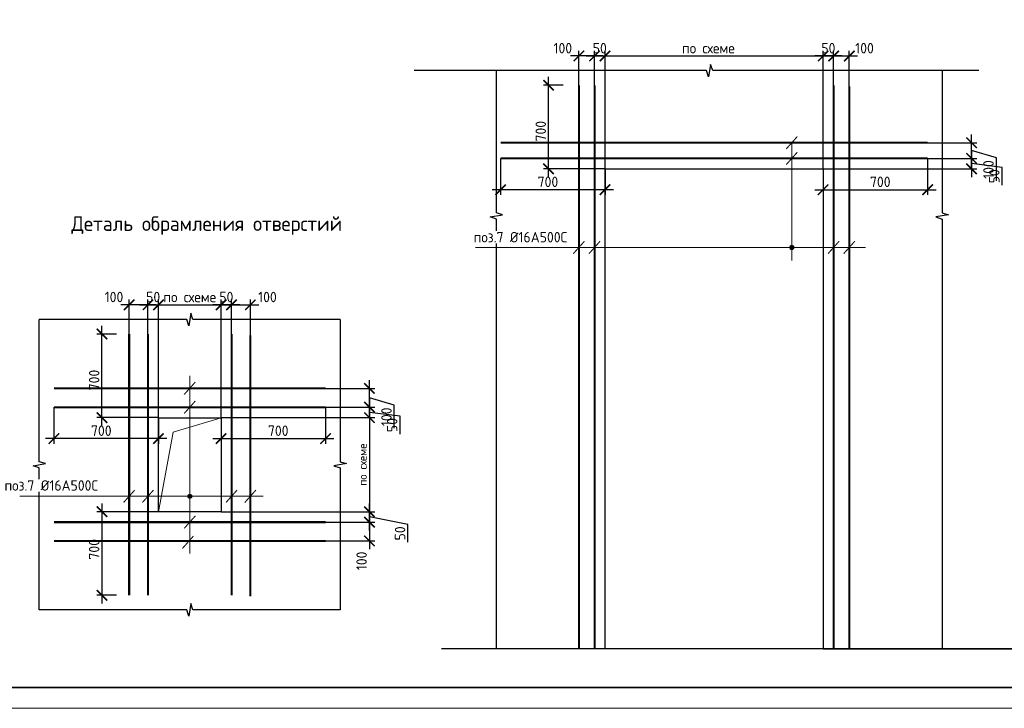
# Model space of a CAD drawing. Header units: millimetres. Extents: x 247266 to 730847, y -636031 to 10052.
# Tile 273 of 330: x 540614 to 564173, y -140219 to -123743. Entities that reach past the tile are written whole.
import ezdxf

# ---------------------------------------------------------------- set-up
doc = ezdxf.new("R2010")
doc.units = ezdxf.units.MM
for name, color, linetype, lineweight in [('Арматура', 7, 'Continuous', 40), ('Выноски', 7, 'Continuous', 20), ('подоснова', 7, 'Continuous', 5), ('размер', 7, 'Continuous', 25), ('СТЕНЫ', 7, 'Continuous', 30), ('ТОНКИЕ', 7, 'Continuous', 9), ('Узлы', 7, 'Continuous', 0)]:
    doc.layers.add(name, color=color, linetype=linetype, lineweight=lineweight)
doc.layers.add('РАЗМЕРЫ', color=7, linetype='Continuous')
doc.layers.add('ТОЛСТЫЕ_ОСНОВНЫЕ', color=7, linetype='Continuous')
doc.styles.add('GOST-2.304_Type-B', font='GOST_Common.ttf')
doc.dimstyles.new('5х', dxfattribs={"dimscale": 100, "dimtxt": 2.5, "dimasz": 2.5, "dimexe": 1.25, "dimexo": 0, "dimtad": 1, "dimdec": 0, "dimlfac": 0.2, "dimtxsty": 'GOST-2.304_Type-B', "dimblk": 'ARCHTICK', "dimcen": 2.5, "dimdle": 2, "dimadec": 0, "dimazin": 2, "dimtfac": 0.75, "dimtdec": 0, "dimtmove": 1, "dimatfit": 3, "dimfxl": 1, "dimtolj": 1, "dimarcsym": 1})

# ---------------------------------------------------------------- blocks, each defined once
blk = doc.blocks.new('*U3682')
at = {"layer": 'ТОЛСТЫЕ_ОСНОВНЫЕ', "lineweight": 35}
blk.add_lwpolyline([(20, 5), (836, 5), (836, 589), (20, 589)], close=True, dxfattribs=at)
at = {"layer": 'ТОНКИЕ'}
blk.add_lwpolyline([(0, 0), (841, 0), (841, 594), (0, 594)], close=True, dxfattribs=at)
blk = doc.blocks.new('_ArchTick')
at = {"color": 0, "linetype": 'ByBlock', "const_width": 0.15}
blk.add_lwpolyline([(-0.5, -0.5), (0.5, 0.5)], dxfattribs=at)
blk = doc.blocks.new('*D1779')
at = {"layer": 'DEFPOINTS', "color": 0, "ltscale": 100}
for p in [(552119, -127061), (554619, -127311), (552119, -127811)]:
    blk.add_point(p, dxfattribs=at)
at = {"layer": 'РАЗМЕРЫ', "color": 0, "linetype": 'Continuous', "lineweight": -2}
for p, q in [((552119, -127061), (552119, -127936)), ((554619, -127311), (554619, -127936)), ((554819, -127811), (551919, -127811))]:
    blk.add_line(p, q, dxfattribs=at)
at = {"layer": 'РАЗМЕРЫ', "color": 0, "lineweight": -2, "ltscale": 100, "xscale": 250, "yscale": 250, "zscale": 250, "rotation": 180}
blk.add_blockref('_ArchTick', (552119, -127811), dxfattribs=at)
at = {"layer": 'РАЗМЕРЫ', "color": 0, "lineweight": -2, "ltscale": 100, "xscale": 250, "yscale": 250, "zscale": 250}
blk.add_blockref('_ArchTick', (554619, -127811), dxfattribs=at)
at = {"layer": 'РАЗМЕРЫ', "color": 0, "lineweight": 0, "ltscale": 100, "insert": (553253, -127623), "char_height": 250, "attachment_point": 5, "style": 'GOST-2.304_Type-B'}
blk.add_mtext('\\A1;700', dxfattribs=at)
blk = doc.blocks.new('*D1780')
at = {"layer": 'DEFPOINTS', "color": 0, "ltscale": 100}
for p in [(562339, -127061), (559839, -127311), (562339, -127811)]:
    blk.add_point(p, dxfattribs=at)
at = {"layer": 'РАЗМЕРЫ', "color": 0, "linetype": 'Continuous', "lineweight": -2}
for p, q in [((562339, -127061), (562339, -127936)), ((559839, -127311), (559839, -127936)), ((559639, -127811), (562539, -127811))]:
    blk.add_line(p, q, dxfattribs=at)
at = {"layer": 'РАЗМЕРЫ', "color": 0, "lineweight": -2, "ltscale": 100, "xscale": 250, "yscale": 250, "zscale": 250, "rotation": 180}
blk.add_blockref('_ArchTick', (559839, -127811), dxfattribs=at)
at = {"layer": 'РАЗМЕРЫ', "color": 0, "lineweight": -2, "ltscale": 100, "xscale": 250, "yscale": 250, "zscale": 250}
blk.add_blockref('_ArchTick', (562339, -127811), dxfattribs=at)
at = {"layer": 'РАЗМЕРЫ', "color": 0, "lineweight": 0, "ltscale": 100, "insert": (561205, -127623), "char_height": 250, "attachment_point": 5, "style": 'GOST-2.304_Type-B'}
blk.add_mtext('\\A1;700', dxfattribs=at)
blk = doc.blocks.new('*D1781')
at = {"layer": 'DEFPOINTS', "color": 0, "ltscale": 100}
for p in [(559839, -124611), (560089, -125311), (559839, -127311)]:
    blk.add_point(p, dxfattribs=at)
at = {"layer": 'РАЗМЕРЫ', "color": 0, "linetype": 'Continuous', "lineweight": -2}
for p, q in [((560289, -124611), (559639, -124611)), ((559839, -127311), (559839, -124486)), ((560089, -125311), (560089, -124486))]:
    blk.add_line(p, q, dxfattribs=at)
at = {"layer": 'РАЗМЕРЫ', "color": 0, "lineweight": -2, "ltscale": 100, "xscale": 250, "yscale": 250, "zscale": 250, "rotation": 180}
blk.add_blockref('_ArchTick', (559839, -124611), dxfattribs=at)
at = {"layer": 'РАЗМЕРЫ', "color": 0, "lineweight": -2, "ltscale": 100, "xscale": 250, "yscale": 250, "zscale": 250}
blk.add_blockref('_ArchTick', (560089, -124611), dxfattribs=at)
at = {"layer": 'РАЗМЕРЫ', "color": 0, "lineweight": 0, "ltscale": 100, "insert": (559964, -124424), "char_height": 250, "attachment_point": 5, "style": 'GOST-2.304_Type-B'}
blk.add_mtext('\\A1;50', dxfattribs=at)
blk = doc.blocks.new('*D1782')
at = {"layer": 'DEFPOINTS', "color": 0, "ltscale": 100}
for p in [(560464, -124611), (560089, -125311), (560464, -125338)]:
    blk.add_point(p, dxfattribs=at)
at = {"layer": 'РАЗМЕРЫ', "color": 0, "linetype": 'Continuous', "lineweight": -2}
for p, q in [((559889, -124611), (560664, -124611)), ((560089, -125311), (560089, -124486)), ((560464, -125338), (560464, -124486))]:
    blk.add_line(p, q, dxfattribs=at)
at = {"layer": 'РАЗМЕРЫ', "color": 0, "lineweight": -2, "ltscale": 100, "xscale": 250, "yscale": 250, "zscale": 250, "rotation": 180}
blk.add_blockref('_ArchTick', (560089, -124611), dxfattribs=at)
at = {"layer": 'РАЗМЕРЫ', "color": 0, "lineweight": -2, "ltscale": 100, "xscale": 250, "yscale": 250, "zscale": 250}
blk.add_blockref('_ArchTick', (560464, -124611), dxfattribs=at)
at = {"layer": 'РАЗМЕРЫ', "color": 0, "lineweight": 0, "ltscale": 100, "insert": (560829, -124424), "char_height": 250, "attachment_point": 5, "style": 'GOST-2.304_Type-B'}
blk.add_mtext('\\A1;100', dxfattribs=at)
blk = doc.blocks.new('*D1783')
at = {"layer": 'DEFPOINTS', "color": 0, "ltscale": 100}
for p in [(554619, -124611), (554369, -125311), (554619, -127311)]:
    blk.add_point(p, dxfattribs=at)
at = {"layer": 'РАЗМЕРЫ', "color": 0, "linetype": 'Continuous', "lineweight": -2}
for p, q in [((554169, -124611), (554819, -124611)), ((554369, -125311), (554369, -124486)), ((554619, -127311), (554619, -124486))]:
    blk.add_line(p, q, dxfattribs=at)
at = {"layer": 'РАЗМЕРЫ', "color": 0, "lineweight": -2, "ltscale": 100, "xscale": 250, "yscale": 250, "zscale": 250, "rotation": 180}
blk.add_blockref('_ArchTick', (554369, -124611), dxfattribs=at)
at = {"layer": 'РАЗМЕРЫ', "color": 0, "lineweight": -2, "ltscale": 100, "xscale": 250, "yscale": 250, "zscale": 250}
blk.add_blockref('_ArchTick', (554619, -124611), dxfattribs=at)
at = {"layer": 'РАЗМЕРЫ', "color": 0, "lineweight": 0, "ltscale": 100, "insert": (554494, -124424), "char_height": 250, "attachment_point": 5, "style": 'GOST-2.304_Type-B'}
blk.add_mtext('\\A1;50', dxfattribs=at)
blk = doc.blocks.new('*D1784')
at = {"layer": 'DEFPOINTS', "color": 0, "ltscale": 100}
for p in [(553994, -124611), (553994, -125311), (554369, -125311)]:
    blk.add_point(p, dxfattribs=at)
at = {"layer": 'РАЗМЕРЫ', "color": 0, "linetype": 'Continuous', "lineweight": -2}
for p, q in [((554569, -124611), (553794, -124611)), ((553994, -125311), (553994, -124486)), ((554369, -125311), (554369, -124486))]:
    blk.add_line(p, q, dxfattribs=at)
at = {"layer": 'РАЗМЕРЫ', "color": 0, "lineweight": -2, "ltscale": 100, "xscale": 250, "yscale": 250, "zscale": 250, "rotation": 180}
blk.add_blockref('_ArchTick', (553994, -124611), dxfattribs=at)
at = {"layer": 'РАЗМЕРЫ', "color": 0, "lineweight": -2, "ltscale": 100, "xscale": 250, "yscale": 250, "zscale": 250}
blk.add_blockref('_ArchTick', (554369, -124611), dxfattribs=at)
at = {"layer": 'РАЗМЕРЫ', "color": 0, "lineweight": 0, "ltscale": 100, "insert": (553609, -124424), "char_height": 250, "attachment_point": 5, "style": 'GOST-2.304_Type-B'}
blk.add_mtext('\\A1;100', dxfattribs=at)
blk = doc.blocks.new('*D1785')
at = {"layer": 'DEFPOINTS', "color": 0, "ltscale": 100}
for p in [(562339, -127061), (559839, -127311), (563389, -127311)]:
    blk.add_point(p, dxfattribs=at)
at = {"layer": 'РАЗМЕРЫ', "color": 0, "linetype": 'Continuous', "lineweight": -2}
for p, q in [((563389, -126861), (563389, -127511)), ((562339, -127061), (563514, -127061)), ((564121, -127276), (563389, -127186)), ((559839, -127311), (563514, -127311)), ((564121, -127701), (564121, -127276))]:
    blk.add_line(p, q, dxfattribs=at)
at = {"layer": 'РАЗМЕРЫ', "color": 0, "lineweight": -2, "ltscale": 100, "xscale": 250, "yscale": 250, "zscale": 250}
for p, rotation in [((563389, -127061), 90), ((563389, -127311), 270)]:
    blk.add_blockref('_ArchTick', p, dxfattribs=dict(at, rotation=rotation))
at = {"layer": 'РАЗМЕРЫ', "color": 0, "lineweight": 0, "ltscale": 100, "insert": (563934, -127489), "char_height": 250, "attachment_point": 5, "rotation": 90, "style": 'GOST-2.304_Type-B'}
blk.add_mtext('\\A1;50', dxfattribs=at)
blk = doc.blocks.new('*D1786')
at = {"layer": 'DEFPOINTS', "color": 0, "ltscale": 100}
for p in [(562339, -126686), (563389, -126686), (562339, -127061)]:
    blk.add_point(p, dxfattribs=at)
at = {"layer": 'РАЗМЕРЫ', "color": 0, "linetype": 'Continuous', "lineweight": -2}
for p, q in [((563389, -127261), (563389, -126486)), ((562339, -126686), (563514, -126686)), ((563983, -127052), (563389, -126874)), ((562339, -127061), (563514, -127061)), ((563983, -127602), (563983, -127052))]:
    blk.add_line(p, q, dxfattribs=at)
at = {"layer": 'РАЗМЕРЫ', "color": 0, "lineweight": -2, "ltscale": 100, "xscale": 250, "yscale": 250, "zscale": 250}
for p, rotation in [((563389, -126686), 90), ((563389, -127061), 270)]:
    blk.add_blockref('_ArchTick', p, dxfattribs=dict(at, rotation=rotation))
at = {"layer": 'РАЗМЕРЫ', "color": 0, "lineweight": 0, "ltscale": 100, "insert": (563795, -127327), "char_height": 250, "attachment_point": 5, "rotation": 90, "style": 'GOST-2.304_Type-B'}
blk.add_mtext('\\A1;100', dxfattribs=at)
blk = doc.blocks.new('*D1787')
at = {"layer": 'DEFPOINTS', "color": 0, "ltscale": 100}
for p in [(559839, -124611), (554619, -126692), (559839, -127311)]:
    blk.add_point(p, dxfattribs=at)
at = {"layer": 'РАЗМЕРЫ', "color": 0, "linetype": 'Continuous', "lineweight": -2}
for p, q in [((554419, -124611), (560039, -124611)), ((554619, -126692), (554619, -124486)), ((559839, -127311), (559839, -124486))]:
    blk.add_line(p, q, dxfattribs=at)
at = {"layer": 'РАЗМЕРЫ', "color": 0, "lineweight": -2, "ltscale": 100, "xscale": 250, "yscale": 250, "zscale": 250, "rotation": 180}
blk.add_blockref('_ArchTick', (554619, -124611), dxfattribs=at)
at = {"layer": 'РАЗМЕРЫ', "color": 0, "lineweight": -2, "ltscale": 100, "xscale": 250, "yscale": 250, "zscale": 250}
blk.add_blockref('_ArchTick', (559839, -124611), dxfattribs=at)
at = {"layer": 'РАЗМЕРЫ', "color": 0, "lineweight": 0, "ltscale": 100, "insert": (557093, -124424), "char_height": 250, "attachment_point": 5, "style": 'GOST-2.304_Type-B'}
blk.add_mtext('\\A1;по схеме', dxfattribs=at)
blk = doc.blocks.new('*D1788')
at = {"layer": 'DEFPOINTS', "color": 0, "ltscale": 100}
for p in [(553269, -125311), (553619, -125311), (554619, -127311)]:
    blk.add_point(p, dxfattribs=at)
at = {"layer": 'РАЗМЕРЫ', "color": 0, "linetype": 'Continuous', "lineweight": -2}
for p, q in [((553619, -125311), (553144, -125311)), ((553269, -127511), (553269, -125111)), ((554619, -127311), (553144, -127311))]:
    blk.add_line(p, q, dxfattribs=at)
at = {"layer": 'РАЗМЕРЫ', "color": 0, "lineweight": -2, "ltscale": 100, "xscale": 250, "yscale": 250, "zscale": 250}
for p, rotation in [((553269, -125311), 90), ((553269, -127311), 270)]:
    blk.add_blockref('_ArchTick', p, dxfattribs=dict(at, rotation=rotation))
at = {"layer": 'РАЗМЕРЫ', "color": 0, "lineweight": 0, "ltscale": 100, "insert": (553081, -126411), "char_height": 250, "attachment_point": 5, "rotation": 90, "style": 'GOST-2.304_Type-B'}
blk.add_mtext('\\A1;700', dxfattribs=at)
blk = doc.blocks.new('*D1789')
at = {"layer": 'DEFPOINTS', "color": 0, "ltscale": 100}
for p in [(541433, -133015), (543933, -133265), (541433, -133765)]:
    blk.add_point(p, dxfattribs=at)
at = {"layer": 'РАЗМЕРЫ', "color": 0, "linetype": 'Continuous', "lineweight": -2}
for p, q in [((541433, -133015), (541433, -133890)), ((543933, -133265), (543933, -133890)), ((544133, -133765), (541233, -133765))]:
    blk.add_line(p, q, dxfattribs=at)
at = {"layer": 'РАЗМЕРЫ', "color": 0, "lineweight": -2, "ltscale": 100, "xscale": 250, "yscale": 250, "zscale": 250, "rotation": 180}
blk.add_blockref('_ArchTick', (541433, -133765), dxfattribs=at)
at = {"layer": 'РАЗМЕРЫ', "color": 0, "lineweight": -2, "ltscale": 100, "xscale": 250, "yscale": 250, "zscale": 250}
blk.add_blockref('_ArchTick', (543933, -133765), dxfattribs=at)
at = {"layer": 'РАЗМЕРЫ', "color": 0, "lineweight": 0, "ltscale": 100, "insert": (542566, -133577), "char_height": 250, "attachment_point": 5, "style": 'GOST-2.304_Type-B'}
blk.add_mtext('\\A1;700', dxfattribs=at)
blk = doc.blocks.new('*D1790')
at = {"layer": 'DEFPOINTS', "color": 0, "ltscale": 100}
for p in [(547933, -133015), (545433, -133265), (547933, -133765)]:
    blk.add_point(p, dxfattribs=at)
at = {"layer": 'РАЗМЕРЫ', "color": 0, "linetype": 'Continuous', "lineweight": -2}
for p, q in [((547933, -133015), (547933, -133890)), ((545433, -133265), (545433, -133890)), ((545233, -133765), (548133, -133765))]:
    blk.add_line(p, q, dxfattribs=at)
at = {"layer": 'РАЗМЕРЫ', "color": 0, "lineweight": -2, "ltscale": 100, "xscale": 250, "yscale": 250, "zscale": 250, "rotation": 180}
blk.add_blockref('_ArchTick', (545433, -133765), dxfattribs=at)
at = {"layer": 'РАЗМЕРЫ', "color": 0, "lineweight": -2, "ltscale": 100, "xscale": 250, "yscale": 250, "zscale": 250}
blk.add_blockref('_ArchTick', (547933, -133765), dxfattribs=at)
at = {"layer": 'РАЗМЕРЫ', "color": 0, "lineweight": 0, "ltscale": 100, "insert": (546800, -133577), "char_height": 250, "attachment_point": 5, "style": 'GOST-2.304_Type-B'}
blk.add_mtext('\\A1;700', dxfattribs=at)
blk = doc.blocks.new('*D1791')
at = {"layer": 'DEFPOINTS', "color": 0, "ltscale": 100}
for p in [(545433, -130565), (545683, -131265), (545433, -133265)]:
    blk.add_point(p, dxfattribs=at)
at = {"layer": 'РАЗМЕРЫ', "color": 0, "linetype": 'Continuous', "lineweight": -2}
for p, q in [((545433, -133265), (545433, -130440)), ((545683, -131265), (545683, -130440)), ((545883, -130565), (545233, -130565))]:
    blk.add_line(p, q, dxfattribs=at)
at = {"layer": 'РАЗМЕРЫ', "color": 0, "lineweight": -2, "ltscale": 100, "xscale": 250, "yscale": 250, "zscale": 250, "rotation": 180}
blk.add_blockref('_ArchTick', (545433, -130565), dxfattribs=at)
at = {"layer": 'РАЗМЕРЫ', "color": 0, "lineweight": -2, "ltscale": 100, "xscale": 250, "yscale": 250, "zscale": 250}
blk.add_blockref('_ArchTick', (545683, -130565), dxfattribs=at)
at = {"layer": 'РАЗМЕРЫ', "color": 0, "lineweight": 0, "ltscale": 100, "insert": (545558, -130378), "char_height": 250, "attachment_point": 5, "style": 'GOST-2.304_Type-B'}
blk.add_mtext('\\A1;50', dxfattribs=at)
blk = doc.blocks.new('*D1792')
at = {"layer": 'DEFPOINTS', "color": 0, "ltscale": 100}
for p in [(546133, -130565), (545683, -131265), (546133, -131293)]:
    blk.add_point(p, dxfattribs=at)
at = {"layer": 'РАЗМЕРЫ', "color": 0, "linetype": 'Continuous', "lineweight": -2}
for p, q in [((545683, -131265), (545683, -130440)), ((546133, -131293), (546133, -130440)), ((545483, -130565), (546333, -130565))]:
    blk.add_line(p, q, dxfattribs=at)
at = {"layer": 'РАЗМЕРЫ', "color": 0, "lineweight": -2, "ltscale": 100, "xscale": 250, "yscale": 250, "zscale": 250, "rotation": 180}
blk.add_blockref('_ArchTick', (545683, -130565), dxfattribs=at)
at = {"layer": 'РАЗМЕРЫ', "color": 0, "lineweight": -2, "ltscale": 100, "xscale": 250, "yscale": 250, "zscale": 250}
blk.add_blockref('_ArchTick', (546133, -130565), dxfattribs=at)
at = {"layer": 'РАЗМЕРЫ', "color": 0, "lineweight": 0, "ltscale": 100, "insert": (546542, -130378), "char_height": 250, "attachment_point": 5, "style": 'GOST-2.304_Type-B'}
blk.add_mtext('\\A1;100', dxfattribs=at)
blk = doc.blocks.new('*D1793')
at = {"layer": 'DEFPOINTS', "color": 0, "ltscale": 100}
for p in [(543933, -130565), (543683, -131265), (543933, -133265)]:
    blk.add_point(p, dxfattribs=at)
at = {"layer": 'РАЗМЕРЫ', "color": 0, "linetype": 'Continuous', "lineweight": -2}
for p, q in [((543683, -131265), (543683, -130440)), ((543933, -133265), (543933, -130440)), ((543483, -130565), (544133, -130565))]:
    blk.add_line(p, q, dxfattribs=at)
at = {"layer": 'РАЗМЕРЫ', "color": 0, "lineweight": -2, "ltscale": 100, "xscale": 250, "yscale": 250, "zscale": 250, "rotation": 180}
blk.add_blockref('_ArchTick', (543683, -130565), dxfattribs=at)
at = {"layer": 'РАЗМЕРЫ', "color": 0, "lineweight": -2, "ltscale": 100, "xscale": 250, "yscale": 250, "zscale": 250}
blk.add_blockref('_ArchTick', (543933, -130565), dxfattribs=at)
at = {"layer": 'РАЗМЕРЫ', "color": 0, "lineweight": 0, "ltscale": 100, "insert": (543808, -130378), "char_height": 250, "attachment_point": 5, "style": 'GOST-2.304_Type-B'}
blk.add_mtext('\\A1;50', dxfattribs=at)
blk = doc.blocks.new('*D1794')
at = {"layer": 'DEFPOINTS', "color": 0, "ltscale": 100}
for p in [(543233, -130565), (543233, -131265), (543683, -131265)]:
    blk.add_point(p, dxfattribs=at)
at = {"layer": 'РАЗМЕРЫ', "color": 0, "linetype": 'Continuous', "lineweight": -2}
for p, q in [((543233, -131265), (543233, -130440)), ((543683, -131265), (543683, -130440)), ((543883, -130565), (543033, -130565))]:
    blk.add_line(p, q, dxfattribs=at)
at = {"layer": 'РАЗМЕРЫ', "color": 0, "lineweight": -2, "ltscale": 100, "xscale": 250, "yscale": 250, "zscale": 250, "rotation": 180}
blk.add_blockref('_ArchTick', (543233, -130565), dxfattribs=at)
at = {"layer": 'РАЗМЕРЫ', "color": 0, "lineweight": -2, "ltscale": 100, "xscale": 250, "yscale": 250, "zscale": 250}
blk.add_blockref('_ArchTick', (543683, -130565), dxfattribs=at)
at = {"layer": 'РАЗМЕРЫ', "color": 0, "lineweight": 0, "ltscale": 100, "insert": (542870, -130378), "char_height": 250, "attachment_point": 5, "style": 'GOST-2.304_Type-B'}
blk.add_mtext('\\A1;100', dxfattribs=at)
blk = doc.blocks.new('*D1771')
at = {"layer": 'DEFPOINTS', "color": 0, "ltscale": 100}
for p in [(547933, -133015), (545433, -133265), (548983, -133265)]:
    blk.add_point(p, dxfattribs=at)
at = {"layer": 'РАЗМЕРЫ', "color": 0, "linetype": 'Continuous', "lineweight": -2}
for p, q in [((548983, -132815), (548983, -133465)), ((547933, -133015), (549108, -133015)), ((545433, -133265), (549108, -133265)), ((549716, -133230), (548983, -133140)), ((549716, -133656), (549716, -133230))]:
    blk.add_line(p, q, dxfattribs=at)
at = {"layer": 'РАЗМЕРЫ', "color": 0, "lineweight": -2, "ltscale": 100, "xscale": 250, "yscale": 250, "zscale": 250}
for p, rotation in [((548983, -133015), 90), ((548983, -133265), 270)]:
    blk.add_blockref('_ArchTick', p, dxfattribs=dict(at, rotation=rotation))
at = {"layer": 'РАЗМЕРЫ', "color": 0, "lineweight": 0, "ltscale": 100, "insert": (549528, -133443), "char_height": 250, "attachment_point": 5, "rotation": 90, "style": 'GOST-2.304_Type-B'}
blk.add_mtext('\\A1;50', dxfattribs=at)
blk = doc.blocks.new('*D1772')
at = {"layer": 'DEFPOINTS', "color": 0, "ltscale": 100}
for p in [(547933, -132565), (548983, -132565), (547933, -133015)]:
    blk.add_point(p, dxfattribs=at)
at = {"layer": 'РАЗМЕРЫ', "color": 0, "linetype": 'Continuous', "lineweight": -2}
for p, q in [((548983, -133215), (548983, -132365)), ((547933, -132565), (549108, -132565)), ((549577, -132969), (548983, -132790)), ((547933, -133015), (549108, -133015)), ((549577, -133519), (549577, -132969))]:
    blk.add_line(p, q, dxfattribs=at)
at = {"layer": 'РАЗМЕРЫ', "color": 0, "lineweight": -2, "ltscale": 100, "xscale": 250, "yscale": 250, "zscale": 250}
for p, rotation in [((548983, -132565), 90), ((548983, -133015), 270)]:
    blk.add_blockref('_ArchTick', p, dxfattribs=dict(at, rotation=rotation))
at = {"layer": 'РАЗМЕРЫ', "color": 0, "lineweight": 0, "ltscale": 100, "insert": (549389, -133244), "char_height": 250, "attachment_point": 5, "rotation": 90, "style": 'GOST-2.304_Type-B'}
blk.add_mtext('\\A1;100', dxfattribs=at)
blk = doc.blocks.new('*D1773')
at = {"layer": 'DEFPOINTS', "color": 0, "ltscale": 100}
for p in [(547933, -135765), (547933, -136215), (548983, -136215)]:
    blk.add_point(p, dxfattribs=at)
at = {"layer": 'РАЗМЕРЫ', "color": 0, "linetype": 'Continuous', "lineweight": -2}
for p, q in [((548983, -135565), (548983, -136415)), ((547933, -135765), (549108, -135765)), ((547933, -136215), (549108, -136215))]:
    blk.add_line(p, q, dxfattribs=at)
at = {"layer": 'РАЗМЕРЫ', "color": 0, "lineweight": -2, "ltscale": 100, "xscale": 250, "yscale": 250, "zscale": 250}
for p, rotation in [((548983, -135765), 90), ((548983, -136215), 270)]:
    blk.add_blockref('_ArchTick', p, dxfattribs=dict(at, rotation=rotation))
at = {"layer": 'РАЗМЕРЫ', "color": 0, "lineweight": 0, "ltscale": 100, "insert": (548795, -136692), "char_height": 250, "attachment_point": 5, "rotation": 90, "style": 'GOST-2.304_Type-B'}
blk.add_mtext('\\A1;100', dxfattribs=at)
blk = doc.blocks.new('*D1774')
at = {"layer": 'DEFPOINTS', "color": 0, "ltscale": 100}
for p in [(545433, -130565), (543933, -133265), (545433, -133265)]:
    blk.add_point(p, dxfattribs=at)
at = {"layer": 'РАЗМЕРЫ', "color": 0, "linetype": 'Continuous', "lineweight": -2}
for p, q in [((543933, -133265), (543933, -130440)), ((545433, -133265), (545433, -130440)), ((543733, -130565), (545633, -130565))]:
    blk.add_line(p, q, dxfattribs=at)
at = {"layer": 'РАЗМЕРЫ', "color": 0, "lineweight": -2, "ltscale": 100, "xscale": 250, "yscale": 250, "zscale": 250, "rotation": 180}
blk.add_blockref('_ArchTick', (543933, -130565), dxfattribs=at)
at = {"layer": 'РАЗМЕРЫ', "color": 0, "lineweight": -2, "ltscale": 100, "xscale": 250, "yscale": 250, "zscale": 250}
blk.add_blockref('_ArchTick', (545433, -130565), dxfattribs=at)
at = {"layer": 'РАЗМЕРЫ', "color": 0, "lineweight": 0, "ltscale": 100, "insert": (544683, -130378), "char_height": 250, "attachment_point": 5, "style": 'GOST-2.304_Type-B'}
blk.add_mtext('\\A1;по схеме', dxfattribs=at)
blk = doc.blocks.new('*D1775')
at = {"layer": 'DEFPOINTS', "color": 0, "ltscale": 100}
for p in [(545433, -135515), (548983, -135515), (547933, -135765)]:
    blk.add_point(p, dxfattribs=at)
at = {"layer": 'РАЗМЕРЫ', "color": 0, "linetype": 'Continuous', "lineweight": -2}
for p, q in [((548983, -135965), (548983, -135315)), ((545433, -135515), (549108, -135515)), ((549902, -135822), (548983, -135640)), ((547933, -135765), (549108, -135765)), ((549902, -136247), (549902, -135822))]:
    blk.add_line(p, q, dxfattribs=at)
at = {"layer": 'РАЗМЕРЫ', "color": 0, "lineweight": -2, "ltscale": 100, "xscale": 250, "yscale": 250, "zscale": 250}
for p, rotation in [((548983, -135515), 90), ((548983, -135765), 270)]:
    blk.add_blockref('_ArchTick', p, dxfattribs=dict(at, rotation=rotation))
at = {"layer": 'РАЗМЕРЫ', "color": 0, "lineweight": 0, "ltscale": 100, "insert": (549715, -136034), "char_height": 250, "attachment_point": 5, "rotation": 90, "style": 'GOST-2.304_Type-B'}
blk.add_mtext('\\A1;50', dxfattribs=at)
blk = doc.blocks.new('*D1776')
at = {"layer": 'DEFPOINTS', "color": 0, "ltscale": 100}
for p in [(545433, -133265), (545433, -135515), (548983, -135515)]:
    blk.add_point(p, dxfattribs=at)
at = {"layer": 'РАЗМЕРЫ', "color": 0, "linetype": 'Continuous', "lineweight": -2}
for p, q in [((548983, -133065), (548983, -135715)), ((545433, -133265), (549108, -133265)), ((545433, -135515), (549108, -135515))]:
    blk.add_line(p, q, dxfattribs=at)
at = {"layer": 'РАЗМЕРЫ', "color": 0, "lineweight": -2, "ltscale": 100, "xscale": 250, "yscale": 250, "zscale": 250}
for p, rotation in [((548983, -133265), 90), ((548983, -135515), 270)]:
    blk.add_blockref('_ArchTick', p, dxfattribs=dict(at, rotation=rotation))
at = {"layer": 'РАЗМЕРЫ', "color": 0, "lineweight": 0, "ltscale": 100, "insert": (548820, -134390), "char_height": 250, "attachment_point": 5, "rotation": 90, "style": 'GOST-2.304_Type-B'}
blk.add_mtext('\\A1;{\\H0.8x;по схеме}', dxfattribs=at)
blk = doc.blocks.new('*D1777')
at = {"layer": 'DEFPOINTS', "color": 0, "ltscale": 100}
for p in [(542583, -131265), (542933, -131265), (543933, -133265)]:
    blk.add_point(p, dxfattribs=at)
at = {"layer": 'РАЗМЕРЫ', "color": 0, "linetype": 'Continuous', "lineweight": -2}
for p, q in [((542583, -133465), (542583, -131065)), ((542933, -131265), (542458, -131265)), ((543933, -133265), (542458, -133265))]:
    blk.add_line(p, q, dxfattribs=at)
at = {"layer": 'РАЗМЕРЫ', "color": 0, "lineweight": -2, "ltscale": 100, "xscale": 250, "yscale": 250, "zscale": 250}
for p, rotation in [((542583, -131265), 90), ((542583, -133265), 270)]:
    blk.add_blockref('_ArchTick', p, dxfattribs=dict(at, rotation=rotation))
at = {"layer": 'РАЗМЕРЫ', "color": 0, "lineweight": 0, "ltscale": 100, "insert": (542395, -132365), "char_height": 250, "attachment_point": 5, "rotation": 90, "style": 'GOST-2.304_Type-B'}
blk.add_mtext('\\A1;700', dxfattribs=at)
blk = doc.blocks.new('*D1778')
at = {"layer": 'DEFPOINTS', "color": 0, "ltscale": 100}
for p in [(543933, -135515), (542583, -137515), (542933, -137515)]:
    blk.add_point(p, dxfattribs=at)
at = {"layer": 'РАЗМЕРЫ', "color": 0, "linetype": 'Continuous', "lineweight": -2}
for p, q in [((542583, -135315), (542583, -137715)), ((543933, -135515), (542458, -135515)), ((542933, -137515), (542458, -137515))]:
    blk.add_line(p, q, dxfattribs=at)
at = {"layer": 'РАЗМЕРЫ', "color": 0, "lineweight": -2, "ltscale": 100, "xscale": 250, "yscale": 250, "zscale": 250}
for p, rotation in [((542583, -135515), 90), ((542583, -137515), 270)]:
    blk.add_blockref('_ArchTick', p, dxfattribs=dict(at, rotation=rotation))
at = {"layer": 'РАЗМЕРЫ', "color": 0, "lineweight": 0, "ltscale": 100, "insert": (542395, -136415), "char_height": 250, "attachment_point": 5, "rotation": 90, "style": 'GOST-2.304_Type-B'}
blk.add_mtext('\\A1;700', dxfattribs=at)

msp = doc.modelspace()

# ---------------------------------------------------------------- hatches: boundary and pattern name
at = {"layer": 'РАЗМЕРЫ'}
h = msp.add_hatch(color=256, dxfattribs=at)
h.dxf.hatch_style = 1
h.paths.add_polyline_path([(559088.55, -129141.73), (559088.55, -129191.73), (559138.55, -129191.73, 0.41421356)])
h.paths.add_polyline_path([(559138.55, -129191.73), (559088.55, -129191.73), (559088.55, -129241.73, 0.41421356)])
h.paths.add_polyline_path([(559088.55, -129191.73), (559038.55, -129191.73, 0.41421356), (559088.55, -129241.73)])
h.paths.add_polyline_path([(559088.55, -129141.73, 0.41421356), (559038.55, -129191.73), (559088.55, -129191.73)])
h = msp.add_hatch(color=256, dxfattribs=at)
h.dxf.hatch_style = 1
h.paths.add_polyline_path([(544682.97, -135095.96), (544682.97, -135145.96), (544732.97, -135145.96, 0.41421356)])
h.paths.add_polyline_path([(544732.97, -135145.96), (544682.97, -135145.96), (544682.97, -135195.96, 0.41421356)])
h.paths.add_polyline_path([(544682.97, -135145.96), (544632.97, -135145.96, 0.41421356), (544682.97, -135195.96)])
h.paths.add_polyline_path([(544682.97, -135095.96, 0.41421356), (544632.97, -135145.96), (544682.97, -135145.96)])

# ---------------------------------------------------------------- linework, layer by layer
at = {"layer": 'Арматура', "const_width": 50}
for points in [[(553994.34, -138792.59), (553994.34, -125311.13)], [(554369.34, -138792.59), (554369.34, -125311.13)], [(560088.55, -138792.59), (560088.55, -125311.13)], [(560463.55, -138792.59), (560463.55, -125338.33)], [(562338.55, -126686.13), (552119.34, -126686.13)], [(562338.55, -127061.13), (552119.34, -127061.13)], [(543232.97, -137515.36), (543232.97, -131265.36)], [(543682.97, -137515.36), (543682.97, -131265.36)], [(545682.97, -137515.36), (545682.97, -131265.36)], [(546132.97, -137542.57), (546132.97, -131292.57)], [(547932.97, -132565.36), (541432.97, -132565.36)], [(547932.97, -133015.36), (541432.97, -133015.36)], [(547932.97, -135765.36), (541432.97, -135765.36)], [(547932.97, -136215.36), (541432.97, -136215.36)]]:
    msp.add_lwpolyline(points, dxfattribs=at)
at = {"layer": 'Выноски', "ltscale": 0.1}
for p, q in [((559088.55, -126686.13), (559088.55, -129507.04)), ((551520.15, -129191.73), (560848.07, -129191.73)), ((544682.97, -132265.36), (544682.97, -136515.36)), ((544282.97, -133615.36), (545432.97, -133265.36)), ((543932.97, -135515.36), (544282.97, -133615.36)), ((540614.28, -135145.96), (546442.49, -135145.96))]:
    msp.add_line(p, q, dxfattribs=at)
at = {"layer": 'Выноски', "ltscale": 0.1, "const_width": 25}
for points in [[(559221.68, -126536.87), (558955.43, -126835.38)], [(559221.68, -126911.87), (558955.43, -127210.38)], [(554127.46, -129042.48), (553861.21, -129340.99)], [(554502.46, -129042.48), (554236.21, -129340.99)], [(560221.68, -129042.48), (559955.43, -129340.99)], [(560596.68, -129042.48), (560330.43, -129340.99)], [(544816.1, -132412.47), (544549.85, -132710.99)], [(544816.1, -132866.1), (544549.85, -133164.61)], [(543366.1, -134996.71), (543099.85, -135295.22)], [(543816.1, -134996.71), (543549.85, -135295.22)], [(545816.1, -134996.71), (545549.85, -135295.22)], [(546266.1, -134996.71), (545999.85, -135295.22)], [(544816.1, -135616.1), (544549.85, -135914.61)], [(544773.15, -136095.92), (544506.9, -136394.43)]]:
    msp.add_lwpolyline(points, dxfattribs=at)
at = {"layer": 'Выноски'}
for centre in [(559088.55, -129191.73), (544682.97, -135145.96)]:
    msp.add_circle(centre, 50, dxfattribs=at)
at = {"layer": 'размер'}
for p, q in [((565033.54, -138792.59), (550709.69, -138792.59)), ((559838.55, -138792.59), (565033.54, -138792.59))]:
    msp.add_line(p, q, dxfattribs=at)
msp.add_lwpolyline([(554619.34, -127311.13), (559838.55, -127311.13), (559838.55, -138792.59), (554619.34, -138792.59)], close=True, dxfattribs=at)
at = {"layer": 'РАЗМЕРЫ'}
for points in [[(563563.08, -124961.13), (557196.93, -124961.13), (557144.48, -124811.13), (557094.48, -125111.13), (557047.36, -124961.13), (550050.26, -124961.13)], [(552019.34, -138792.59), (552019.34, -128513.57), (551869.34, -128461.13), (552169.34, -128411.13), (552019.34, -128364.01), (552019.34, -124961.13)], [(562688.55, -124961.13), (562688.55, -128364.01), (562838.55, -128411.13), (562538.55, -128461.13), (562688.55, -128513.57), (562688.55, -138792.59)], [(541082.97, -137865.36), (541082.97, -134467.81), (540932.97, -134415.36), (541232.97, -134365.36), (541082.97, -134318.24), (541082.97, -130915.36)], [(548282.97, -130915.36), (544760.42, -130915.36), (544707.97, -130765.36), (544657.97, -131065.36), (544610.86, -130915.36), (541082.97, -130915.36)], [(548282.97, -130915.36), (548282.97, -134318.24), (548432.97, -134365.36), (548132.97, -134415.36), (548282.97, -134467.81), (548282.97, -137865.36)], [(548282.97, -137865.36), (544760.42, -137865.36), (544707.97, -137715.36), (544657.97, -138015.36), (544610.86, -137865.36), (541082.97, -137865.36)]]:
    msp.add_lwpolyline(points, dxfattribs=at)
at = {"layer": 'СТЕНЫ'}
msp.add_lwpolyline([(543932.97, -133265.36), (545432.97, -133265.36), (545432.97, -135515.36), (543932.97, -135515.36)], close=True, dxfattribs=at)

# ---------------------------------------------------------------- block references
at = {"xscale": 100, "yscale": 100, "zscale": 100}
msp.add_blockref('*U3682', (526875.32, -140219.35, 3100), dxfattribs=at)

# ---------------------------------------------------------------- texts
at = {"layer": 'Узлы', "linetype": 'Continuous', "lineweight": 0, "insert": (545089.73, -128669.77), "char_height": 350, "width": 10464.9604, "attachment_point": 5, "style": 'GOST-2.304_Type-B'}
msp.add_mtext('Деталь обрамления отверстий', dxfattribs=at)

# ---------------------------------------------------------------- dimensions: what is measured, and where the dimension line sits
at = {"layer": 'РАЗМЕРЫ', "linetype": 'Continuous', "lineweight": 0}
for base, p1, p2, text, picture, middle in [((559838.55, -124611.13), (554619.34, -126692.42), (559838.55, -127311.13), 'по схеме', '*D1787', (557092.52, -124611.13)), ((553994.34, -124611.13), (554369.34, -125311.13), (553994.34, -125311.13), '100', '*D1784', (553609.3, -124611.13)), ((560463.55, -124611.13), (560088.55, -125311.13), (560463.55, -125338.33), '100', '*D1782', (560828.55, -124611.13)), ((552119.34, -127811.13), (554619.34, -127311.13), (552119.34, -127061.13), '700', '*D1779', (553252.52, -127811.13)), ((545432.97, -130565.36), (543932.97, -133265.36), (545432.97, -133265.36), 'по схеме', '*D1774', (544682.97, -130565.36)), ((543232.97, -130565.36), (543682.97, -131265.36), (543232.97, -131265.36), '100', '*D1794', (542870.01, -130565.36)), ((546132.97, -130565.36), (545682.97, -131265.36), (546132.97, -131292.57), '100', '*D1792', (546541.91, -130565.36)), ((541432.97, -133765.36), (543932.97, -133265.36), (541432.97, -133015.36), '700', '*D1789', (542566.16, -133765.36))]:
    dim = msp.add_linear_dim(base=base, p1=p1, p2=p2, text=text, dimstyle='5х', dxfattribs=at)
    dim.commit()
    dim.dimension.update_dxf_attribs({"geometry": picture, "text_midpoint": middle, "dimtype": 160})
for base, p1, p2, picture, middle in [((554619.34, -124611.13), (554369.34, -125311.13), (554619.34, -127311.13), '*D1783', (554494.34, -124611.13)), ((559838.55, -124611.13), (560088.55, -125311.13), (559838.55, -127311.13), '*D1781', (559963.55, -124611.13)), ((543932.97, -130565.36), (543682.97, -131265.36), (543932.97, -133265.36), '*D1793', (543807.97, -130565.36)), ((545432.97, -130565.36), (545682.97, -131265.36), (545432.97, -133265.36), '*D1791', (545557.97, -130565.36))]:
    dim = msp.add_linear_dim(base=base, p1=p1, p2=p2, dimstyle='5х', dxfattribs=at)
    dim.commit()
    dim.dimension.update_dxf_attribs({"geometry": picture, "text_midpoint": middle, "dimtype": 160})
for base, p1, p2, angle, text, picture, middle in [((553269.34, -125311.13), (554619.34, -127311.13), (553619.34, -125311.13), 90, '700', '*D1788', (553269.34, -126411.13)), ((562338.55, -127811.13), (559838.55, -127311.13), (562338.55, -127061.13), 180, '700', '*D1780', (561205.37, -127811.13)), ((542582.97, -131265.36), (543932.97, -133265.36), (542932.97, -131265.36), 90, '700', '*D1777', (542582.97, -132365.36)), ((547932.97, -133765.36), (545432.97, -133265.36), (547932.97, -133015.36), 180, '700', '*D1790', (546799.79, -133765.36)), ((542582.97, -137515.36), (543932.97, -135515.36), (542932.97, -137515.36), 270, '700', '*D1778', (542582.97, -136415.36)), ((548982.97, -136215.36), (547932.97, -135765.36), (547932.97, -136215.36), 270, '100', '*D1773', (548982.97, -136691.61))]:
    dim = msp.add_linear_dim(base=base, p1=p1, p2=p2, angle=angle, text=text, dimstyle='5х', dxfattribs=at)
    dim.commit()
    dim.dimension.update_dxf_attribs({"geometry": picture, "text_midpoint": middle, "dimtype": 160})
for base, p1, p2, text, picture, middle in [((563388.55, -126686.13), (562338.55, -127061.13), (562338.55, -126686.13), '100', '*D1786', (563795.05, -127114.36)), ((548982.97, -132565.36), (547932.97, -133015.36), (547932.97, -132565.36), '100', '*D1772', (549389.47, -133031.1)), ((548982.97, -135515.36), (545432.97, -133265.36), (545432.97, -135515.36), '{\\H0.8x;по схеме}', '*D1776', (548820.47, -134390.36))]:
    dim = msp.add_linear_dim(base=base, p1=p1, p2=p2, angle=90, text=text, dimstyle='5х', dxfattribs=at)
    dim.commit()
    dim.dimension.update_dxf_attribs({"geometry": picture, "text_midpoint": middle})
for base, p1, p2, angle, picture, middle in [((563388.55, -127311.13), (562338.55, -127061.13), (559838.55, -127311.13), 90, '*D1785', (564121.42, -127338.61)), ((548982.97, -133265.36), (547932.97, -133015.36), (545432.97, -133265.36), 90, '*D1771', (549715.85, -133292.84)), ((548982.97, -135515.36), (547932.97, -135765.36), (545432.97, -135515.36), 270, '*D1775', (549902.24, -135884.27))]:
    dim = msp.add_linear_dim(base=base, p1=p1, p2=p2, angle=angle, dimstyle='5х', dxfattribs=at)
    dim.commit()
    dim.dimension.update_dxf_attribs({"geometry": picture, "text_midpoint": middle, "dimtype": 160})

# ---------------------------------------------------------------- next in the draw order: texts
at = {"layer": 'подоснова', "ltscale": 0.3, "insert": (551475.72, -128821.18), "char_height": 250, "attachment_point": 1, "style": 'GOST-2.304_Type-B', "bg_fill": 3, "box_fill_scale": 1.1, "bg_fill_color": 256, "bg_fill_transparency": 0}
msp.add_mtext('поз.7 %%C16А500С', dxfattribs=at)
at = {"layer": 'подоснова', "ltscale": 0.3, "insert": (540249.74, -134762.34), "char_height": 250, "width": 2433.6842, "attachment_point": 1, "style": 'GOST-2.304_Type-B', "bg_fill": 3, "box_fill_scale": 1.1, "bg_fill_color": 256, "bg_fill_transparency": 0}
msp.add_mtext('поз.7 %%C16А500С', dxfattribs=at)

# ---------------------------------------------------------------- next in the draw order: linework, layer by layer
at = {"layer": 'Выноски', "ltscale": 0.1}
msp.add_line((540614.28, -135145.96), (546442.49, -135145.96), dxfattribs=at)

doc.saveas('drawing.dxf')
